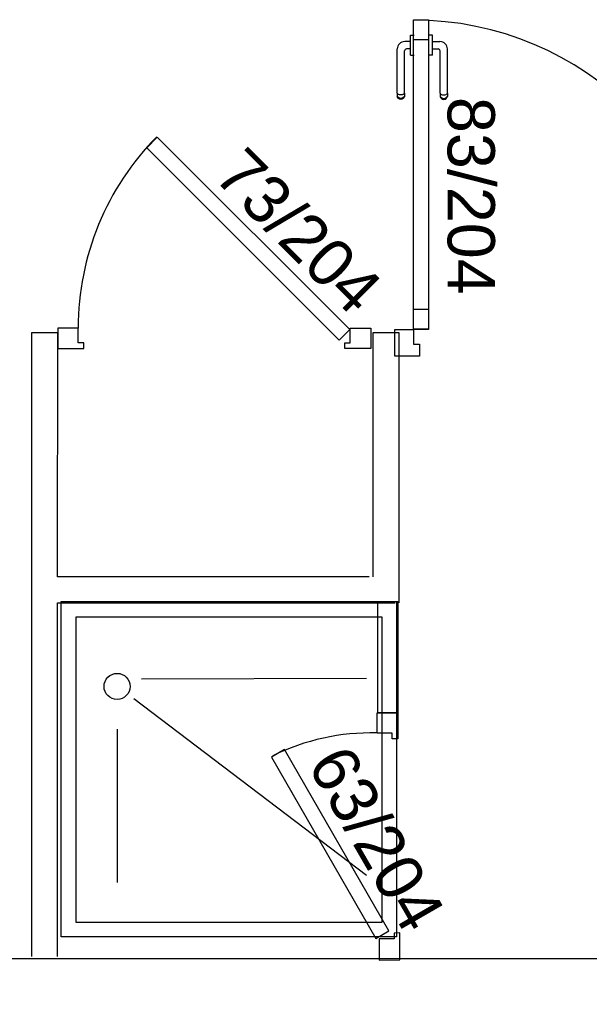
# Model space of a CAD drawing. Header units: millimetres. Extents: x -15 to 127, y -65 to 67.
# Tile 342 of 476: x 111.521 to 111.674, y 27.706 to 27.97. Entities that reach past the tile are written whole.
import ezdxf

# ---------------------------------------------------------------- set-up
doc = ezdxf.new("R2010")
doc.units = ezdxf.units.MM
doc.header["$MEASUREMENT"] = 0
doc.layers.add('Calque 5', color=7, linetype='Continuous')
doc.styles.get("Standard").update_dxf_attribs({"font": 'BKANT.TTF'})

# ---------------------------------------------------------------- blocks, each defined once
blk = doc.blocks.new('PD_31349')
at = {"layer": 'Calque 5', "color": 0}
for p, q in [((44.08741, -38.96113), (44.08741, -38.96097)), ((44.08741, -38.96097), (44.08742, -38.96097)), ((44.08741, -38.9616), (44.08741, -38.96113)), ((44.08741, -38.96232), (44.08741, -38.9616)), ((44.08742, -38.96097), (44.08841, -38.96097)), ((44.08841, -38.96097), (44.08842, -38.96097)), ((44.08741, -38.96269), (44.08589, -38.96269)), ((44.08741, -38.9632), (44.08741, -38.96232)), ((44.08741, -38.96414), (44.08741, -38.9632)), ((44.08741, -38.96502), (44.08741, -38.96414)), ((44.08389, -38.97659), (44.08389, -38.96469)), ((44.08586, -38.97659), (44.08586, -38.96516)), ((44.08741, -38.96466), (44.08636, -38.96466)), ((44.08741, -38.96574), (44.08741, -38.96502)), ((44.08741, -38.96621), (44.08741, -38.96574)), ((44.08741, -38.96638), (44.08741, -38.96621)), ((44.08741, -38.96638), (44.08742, -38.96638)), ((44.08742, -38.96638), (44.08841, -38.96638)), ((44.08841, -38.96638), (44.08842, -38.96638)), ((44.08389, -38.97659), (44.08389, -38.9772)), ((44.08389, -38.9772), (44.08389, -38.97742)), ((44.08401, -38.97775), (44.08389, -38.97742)), ((44.08423, -38.97689), (44.08401, -38.97676)), ((44.08423, -38.97774), (44.08401, -38.9775)), ((44.08453, -38.97698), (44.08423, -38.97689)), ((44.08488, -38.97702), (44.08453, -38.97698)), ((44.08522, -38.97698), (44.08488, -38.97702)), ((44.08552, -38.97689), (44.08522, -38.97698)), ((44.08574, -38.97676), (44.08552, -38.97689)), ((44.08574, -38.9775), (44.08552, -38.97774)), ((44.08586, -38.97742), (44.08574, -38.97775)), ((44.08586, -38.97659), (44.08586, -38.9772)), ((44.08586, -38.9772), (44.08586, -38.97742)), ((44.08423, -38.97802), (44.08401, -38.97775)), ((44.08453, -38.97789), (44.08423, -38.97774)), ((44.08453, -38.97819), (44.08423, -38.97802)), ((44.08488, -38.97795), (44.08453, -38.97789)), ((44.08488, -38.97825), (44.08453, -38.97819)), ((44.08522, -38.97789), (44.08488, -38.97795)), ((44.08522, -38.97819), (44.08488, -38.97825)), ((44.08552, -38.97774), (44.08522, -38.97789)), ((44.08552, -38.97802), (44.08522, -38.97819)), ((44.08574, -38.97775), (44.08552, -38.97802))]:
    blk.add_line(p, q, dxfattribs=at)
for centre, radius in [((44.08589, -38.96469), 0.002), ((44.08636, -38.96516), 0.000501)]:
    blk.add_arc(centre, radius, 90, 180, dxfattribs=at)
blk = doc.blocks.new('PD_31350')
at = {"layer": 'Calque 5', "color": 0}
for p, q in [((44.09233, -38.96097), (44.09232, -38.96097)), ((44.09331, -38.96097), (44.09233, -38.96097)), ((44.09332, -38.96097), (44.09331, -38.96097)), ((44.09332, -38.96113), (44.09332, -38.96097)), ((44.09332, -38.9616), (44.09332, -38.96113)), ((44.09332, -38.96232), (44.09332, -38.9616)), ((44.09332, -38.9632), (44.09332, -38.96232)), ((44.09332, -38.96269), (44.09535, -38.96269)), ((44.09332, -38.96414), (44.09332, -38.9632)), ((44.09332, -38.96502), (44.09332, -38.96414)), ((44.09233, -38.96638), (44.09232, -38.96638)), ((44.09331, -38.96638), (44.09233, -38.96638)), ((44.09332, -38.96638), (44.09331, -38.96638)), ((44.09332, -38.96466), (44.09488, -38.96466)), ((44.09332, -38.96574), (44.09332, -38.96502)), ((44.09332, -38.96621), (44.09332, -38.96574)), ((44.09332, -38.96638), (44.09332, -38.96621)), ((44.09538, -38.97659), (44.09538, -38.96516)), ((44.09736, -38.97659), (44.09736, -38.96469)), ((44.09538, -38.97659), (44.09538, -38.9772)), ((44.09538, -38.9772), (44.09538, -38.97742)), ((44.09538, -38.97742), (44.0955, -38.97775)), ((44.0955, -38.97676), (44.09573, -38.97689)), ((44.0955, -38.9775), (44.09573, -38.97774)), ((44.09573, -38.97689), (44.09603, -38.97698)), ((44.09603, -38.97698), (44.09637, -38.97702)), ((44.09637, -38.97702), (44.09671, -38.97698)), ((44.09671, -38.97698), (44.09701, -38.97689)), ((44.09701, -38.97689), (44.09724, -38.97676)), ((44.09701, -38.97774), (44.09724, -38.9775)), ((44.09724, -38.97775), (44.09736, -38.97742)), ((44.09736, -38.97659), (44.09736, -38.9772)), ((44.09736, -38.9772), (44.09736, -38.97742)), ((44.0955, -38.97775), (44.09573, -38.97802)), ((44.09573, -38.97774), (44.09603, -38.97789)), ((44.09573, -38.97802), (44.09603, -38.97819)), ((44.09603, -38.97789), (44.09637, -38.97795)), ((44.09603, -38.97819), (44.09637, -38.97825)), ((44.09637, -38.97795), (44.09671, -38.97789)), ((44.09637, -38.97825), (44.09671, -38.97819)), ((44.09671, -38.97789), (44.09701, -38.97774)), ((44.09671, -38.97819), (44.09701, -38.97802)), ((44.09701, -38.97802), (44.09724, -38.97775))]:
    blk.add_line(p, q, dxfattribs=at)
for centre, radius in [((44.09535, -38.96469), 0.002), ((44.09488, -38.96516), 0.000501)]:
    blk.add_arc(centre, radius, 0, 90, dxfattribs=at)
blk = doc.blocks.new('PD_31353')
at = {"layer": 'Calque 5', "color": 0}
for points in [[(44.0923, -38.96223), (44.08829, -38.96223), (44.08829, -38.95687), (44.0923, -38.95687), (44.0923, -38.96223)], [(44.0923, -39.03987), (44.08829, -39.03987), (44.08829, -39.03452), (44.0923, -39.03452), (44.0923, -39.03987)]]:
    blk.add_lwpolyline(points, dxfattribs=at)
blk = doc.blocks.new('PD_32695')
at = {"layer": 'Calque 5', "color": 0}
for p, q in [((44.08741, -38.96113), (44.08741, -38.96097)), ((44.08741, -38.96097), (44.08742, -38.96097)), ((44.08741, -38.9616), (44.08741, -38.96113)), ((44.08741, -38.96232), (44.08741, -38.9616)), ((44.08742, -38.96097), (44.08841, -38.96097)), ((44.08841, -38.96097), (44.08842, -38.96097)), ((44.08741, -38.96269), (44.08589, -38.96269)), ((44.08741, -38.9632), (44.08741, -38.96232)), ((44.08741, -38.96414), (44.08741, -38.9632)), ((44.08741, -38.96502), (44.08741, -38.96414)), ((44.08389, -38.97659), (44.08389, -38.96469)), ((44.08586, -38.97659), (44.08586, -38.96516)), ((44.08741, -38.96466), (44.08636, -38.96466)), ((44.08741, -38.96574), (44.08741, -38.96502)), ((44.08741, -38.96621), (44.08741, -38.96574)), ((44.08741, -38.96638), (44.08741, -38.96621)), ((44.08741, -38.96638), (44.08742, -38.96638)), ((44.08742, -38.96638), (44.08841, -38.96638)), ((44.08841, -38.96638), (44.08842, -38.96638)), ((44.08389, -38.97659), (44.08389, -38.9772)), ((44.08389, -38.9772), (44.08389, -38.97742)), ((44.08401, -38.97775), (44.08389, -38.97742)), ((44.08423, -38.97689), (44.08401, -38.97676)), ((44.08423, -38.97774), (44.08401, -38.9775)), ((44.08453, -38.97698), (44.08423, -38.97689)), ((44.08488, -38.97702), (44.08453, -38.97698)), ((44.08522, -38.97698), (44.08488, -38.97702)), ((44.08552, -38.97689), (44.08522, -38.97698)), ((44.08574, -38.97676), (44.08552, -38.97689)), ((44.08574, -38.9775), (44.08552, -38.97774)), ((44.08586, -38.97742), (44.08574, -38.97775)), ((44.08586, -38.97659), (44.08586, -38.9772)), ((44.08586, -38.9772), (44.08586, -38.97742)), ((44.08423, -38.97802), (44.08401, -38.97775)), ((44.08453, -38.97789), (44.08423, -38.97774)), ((44.08453, -38.97819), (44.08423, -38.97802)), ((44.08488, -38.97795), (44.08453, -38.97789)), ((44.08488, -38.97825), (44.08453, -38.97819)), ((44.08522, -38.97789), (44.08488, -38.97795)), ((44.08522, -38.97819), (44.08488, -38.97825)), ((44.08552, -38.97774), (44.08522, -38.97789)), ((44.08552, -38.97802), (44.08522, -38.97819)), ((44.08574, -38.97775), (44.08552, -38.97802))]:
    blk.add_line(p, q, dxfattribs=at)
for centre, radius in [((44.08589, -38.96469), 0.002), ((44.08636, -38.96516), 0.000501)]:
    blk.add_arc(centre, radius, 90, 180, dxfattribs=at)
blk = doc.blocks.new('PD_32696')
at = {"layer": 'Calque 5', "color": 0}
for p, q in [((44.09233, -38.96097), (44.09232, -38.96097)), ((44.09331, -38.96097), (44.09233, -38.96097)), ((44.09332, -38.96097), (44.09331, -38.96097)), ((44.09332, -38.96113), (44.09332, -38.96097)), ((44.09332, -38.9616), (44.09332, -38.96113)), ((44.09332, -38.96232), (44.09332, -38.9616)), ((44.09332, -38.9632), (44.09332, -38.96232)), ((44.09332, -38.96269), (44.09535, -38.96269)), ((44.09332, -38.96414), (44.09332, -38.9632)), ((44.09332, -38.96502), (44.09332, -38.96414)), ((44.09233, -38.96638), (44.09232, -38.96638)), ((44.09331, -38.96638), (44.09233, -38.96638)), ((44.09332, -38.96638), (44.09331, -38.96638)), ((44.09332, -38.96466), (44.09488, -38.96466)), ((44.09332, -38.96574), (44.09332, -38.96502)), ((44.09332, -38.96621), (44.09332, -38.96574)), ((44.09332, -38.96638), (44.09332, -38.96621)), ((44.09538, -38.97659), (44.09538, -38.96516)), ((44.09736, -38.97659), (44.09736, -38.96469)), ((44.09538, -38.97659), (44.09538, -38.9772)), ((44.09538, -38.9772), (44.09538, -38.97742)), ((44.09538, -38.97742), (44.0955, -38.97775)), ((44.0955, -38.97676), (44.09573, -38.97689)), ((44.0955, -38.9775), (44.09573, -38.97774)), ((44.09573, -38.97689), (44.09603, -38.97698)), ((44.09603, -38.97698), (44.09637, -38.97702)), ((44.09637, -38.97702), (44.09671, -38.97698)), ((44.09671, -38.97698), (44.09701, -38.97689)), ((44.09701, -38.97689), (44.09724, -38.97676)), ((44.09701, -38.97774), (44.09724, -38.9775)), ((44.09724, -38.97775), (44.09736, -38.97742)), ((44.09736, -38.97659), (44.09736, -38.9772)), ((44.09736, -38.9772), (44.09736, -38.97742)), ((44.0955, -38.97775), (44.09573, -38.97802)), ((44.09573, -38.97774), (44.09603, -38.97789)), ((44.09573, -38.97802), (44.09603, -38.97819)), ((44.09603, -38.97789), (44.09637, -38.97795)), ((44.09603, -38.97819), (44.09637, -38.97825)), ((44.09637, -38.97795), (44.09671, -38.97789)), ((44.09637, -38.97825), (44.09671, -38.97819)), ((44.09671, -38.97789), (44.09701, -38.97774)), ((44.09671, -38.97819), (44.09701, -38.97802)), ((44.09701, -38.97802), (44.09724, -38.97775))]:
    blk.add_line(p, q, dxfattribs=at)
for centre, radius in [((44.09535, -38.96469), 0.002), ((44.09488, -38.96516), 0.000501)]:
    blk.add_arc(centre, radius, 0, 90, dxfattribs=at)
blk = doc.blocks.new('PD_32699')
at = {"layer": 'Calque 5', "color": 0}
for points in [[(44.0923, -38.96223), (44.08829, -38.96223), (44.08829, -38.95687), (44.0923, -38.95687), (44.0923, -38.96223)], [(44.0923, -39.03987), (44.08829, -39.03987), (44.08829, -39.03452), (44.0923, -39.03452), (44.0923, -39.03987)]]:
    blk.add_lwpolyline(points, dxfattribs=at)

msp = doc.modelspace()

# ---------------------------------------------------------------- linework, layer by layer
at = {"layer": 'Calque 5', "color": 0}
for p, q in [((111.52415, 27.88596), (111.52412, 27.71858)), ((111.52415, 27.88596), (111.52412, 27.71858)), ((111.53115, 27.88596), (111.52415, 27.88596)), ((111.53115, 27.88596), (111.52415, 27.88596)), ((111.53114, 27.82045), (111.53115, 27.88596)), ((111.53114, 27.82045), (111.53115, 27.88596)), ((111.62273, 27.88596), (111.61573, 27.88596)), ((111.61573, 27.88596), (111.61573, 27.82046)), ((111.62273, 27.88596), (111.61573, 27.88596)), ((111.61573, 27.88596), (111.61573, 27.82046)), ((111.62164, 27.87964), (111.62164, 27.88685)), ((111.62164, 27.87964), (111.62164, 27.88685)), ((111.62273, 27.81346), (111.62273, 27.88596)), ((111.62273, 27.81346), (111.62273, 27.88596)), ((111.61473, 27.82046), (111.53114, 27.82045)), ((111.61473, 27.82046), (111.53114, 27.82045)), ((111.53112, 27.71858), (111.53113, 27.81346)), ((111.53112, 27.71858), (111.53113, 27.81346)), ((111.53113, 27.81346), (111.62173, 27.81346)), ((111.53113, 27.81346), (111.62173, 27.81346)), ((111.55365, 27.79302), (111.61397, 27.79322)), ((111.55365, 27.79302), (111.61397, 27.79322)), ((111.55154, 27.78778), (111.61397, 27.74041)), ((111.55154, 27.78778), (111.61397, 27.74041)), ((111.54709, 27.77955), (111.54709, 27.73841)), ((111.54709, 27.77955), (111.54709, 27.73841))]:
    msp.add_line(p, q, dxfattribs=at)
for points in [[(111.62665, 27.96995), (111.63065, 27.96995), (111.63065, 27.88685), (111.62665, 27.88685), (111.62665, 27.96995)], [(111.62665, 27.96995), (111.63065, 27.96995), (111.63065, 27.88685), (111.62665, 27.88685), (111.62665, 27.96995)], [(111.55504, 27.93557), (111.55787, 27.9384), (111.60949, 27.88678), (111.60666, 27.88395), (111.55504, 27.93557)], [(111.55504, 27.93557), (111.55787, 27.9384), (111.60949, 27.88678), (111.60666, 27.88395), (111.55504, 27.93557)], [(111.53116, 27.88721), (111.53116, 27.88171), (111.53816, 27.88171), (111.53816, 27.88321), (111.53666, 27.88321), (111.53666, 27.88721), (111.53116, 27.88721)], [(111.53116, 27.88721), (111.53116, 27.88171), (111.53816, 27.88171), (111.53816, 27.88321), (111.53666, 27.88321), (111.53666, 27.88721), (111.53116, 27.88721)], [(111.61516, 27.88721), (111.61516, 27.88171), (111.60816, 27.88171), (111.60816, 27.88321), (111.60966, 27.88321), (111.60966, 27.88721), (111.61516, 27.88721)], [(111.61516, 27.88721), (111.61516, 27.88171), (111.60816, 27.88171), (111.60816, 27.88321), (111.60966, 27.88321), (111.60966, 27.88721), (111.61516, 27.88721)], [(111.62665, 27.88284), (111.62824, 27.88284), (111.62824, 27.87964), (111.62164, 27.87964), (111.62164, 27.88685), (111.62665, 27.88685), (111.62665, 27.88284)], [(111.62665, 27.88284), (111.62824, 27.88284), (111.62824, 27.87964), (111.62164, 27.87964), (111.62164, 27.88685), (111.62665, 27.88685), (111.62665, 27.88284)], [(111.53209, 27.81384), (111.62209, 27.81384), (111.62209, 27.72384), (111.53209, 27.72384), (111.53209, 27.81384)], [(111.53209, 27.81384), (111.62209, 27.81384), (111.62209, 27.72384), (111.53209, 27.72384), (111.53209, 27.81384)], [(111.6224, 27.81384), (111.6224, 27.78394), (111.61709, 27.78394), (111.61709, 27.81384), (111.6224, 27.81384)], [(111.6224, 27.81384), (111.6224, 27.78394), (111.61709, 27.78394), (111.61709, 27.81384), (111.6224, 27.81384)], [(111.53606, 27.80967), (111.61811, 27.80967), (111.61811, 27.72767), (111.53606, 27.72767), (111.53606, 27.80967)], [(111.53606, 27.80967), (111.61811, 27.80967), (111.61811, 27.72767), (111.53606, 27.72767), (111.53606, 27.80967)], [(111.6169, 27.78394), (111.6224, 27.78394), (111.6224, 27.77694), (111.6209, 27.77694), (111.6209, 27.77844), (111.6169, 27.77844), (111.6169, 27.78394)], [(111.6169, 27.78394), (111.6224, 27.78394), (111.6224, 27.77694), (111.6209, 27.77694), (111.6209, 27.77844), (111.6169, 27.77844), (111.6169, 27.78394)], [(111.61651, 27.72339), (111.61997, 27.72539), (111.59199, 27.77407), (111.58853, 27.77207), (111.61651, 27.72339)], [(111.61651, 27.72339), (111.61997, 27.72539), (111.59199, 27.77407), (111.58853, 27.77207), (111.61651, 27.72339)], [(111.78564, 27.69693), (111.78566, 27.64048), (111.80564, 27.64048), (111.80564, 27.71793), (111.24352, 27.71793), (111.24352, 27.73182), (111.23134, 27.73441), (111.22337, 27.73441), (111.22337, 27.71793), (111.16729, 27.71793), (111.16729, 27.61304), (111.18729, 27.61304), (111.18729, 27.69693), (111.78564, 27.69693)], [(111.78564, 27.69693), (111.78566, 27.64048), (111.80564, 27.64048), (111.80564, 27.71793), (111.24352, 27.71793), (111.24352, 27.73182), (111.23134, 27.73441), (111.22337, 27.73441), (111.22337, 27.71793), (111.16729, 27.71793), (111.16729, 27.61304), (111.18729, 27.61304), (111.18729, 27.69693), (111.78564, 27.69693)], [(111.61742, 27.71758), (111.62292, 27.71761), (111.62296, 27.72486), (111.62146, 27.72485), (111.62145, 27.7233), (111.61744, 27.72328), (111.61742, 27.71758)], [(111.61742, 27.71758), (111.62292, 27.71761), (111.62296, 27.72486), (111.62146, 27.72485), (111.62145, 27.7233), (111.61744, 27.72328), (111.61742, 27.71758)]]:
    msp.add_lwpolyline(points, dxfattribs=at)
msp.add_circle((111.54709, 27.79102), 0.0035, dxfattribs=at)
msp.add_circle((111.54709, 27.79102), 0.0035, dxfattribs=at)
for centre, radius, start, end in [((111.62665, 27.88685), 0.083, 0, 90), ((111.62665, 27.88685), 0.083, 0, 90), ((111.60966, 27.88721), 0.073, 135.3329, 180), ((111.60966, 27.88721), 0.073, 135.3329, 180), ((111.61533, 27.71856), 0.06, 88.6583, 116.1594), ((111.61533, 27.71856), 0.06, 88.6583, 116.1594)]:
    msp.add_arc(centre, radius, start, end, dxfattribs=at)

# ---------------------------------------------------------------- block references
at = {"layer": 'Calque 5'}
for name in ['PD_31353', 'PD_32699', 'PD_31349', 'PD_32695', 'PD_31350', 'PD_32696']:
    msp.add_blockref(name, (67.53836, 66.92678), dxfattribs=at)

# ---------------------------------------------------------------- texts
at = {"layer": 'Calque 5', "color": 0, "char_height": 0.012678, "width": 0.0529167, "attachment_point": 1}
for s, insert, rotation in [('{\\fArial|b0|i0|c0|p34;\\W0.98; 83/204}', (111.64845, 27.94923), 270), ('{\\fArial|b0|i0|c0|p34;\\W0.98; 83/204}', (111.64845, 27.94923), 270), ('{\\fArial|b0|i0|c0|p34;\\W0.98;73/204}', (111.58154, 27.93653), 315), ('{\\fArial|b0|i0|c0|p34;\\W0.98;73/204}', (111.58154, 27.93653), 315), ('{\\fArial|b0|i0|c0|p34;\\W0.98;63/204}', (111.60895, 27.77637), 300), ('{\\fArial|b0|i0|c0|p34;\\W0.98;63/204}', (111.60895, 27.77637), 300)]:
    msp.add_mtext(s, dxfattribs=dict(at, insert=insert, rotation=rotation))

doc.saveas('drawing.dxf')
